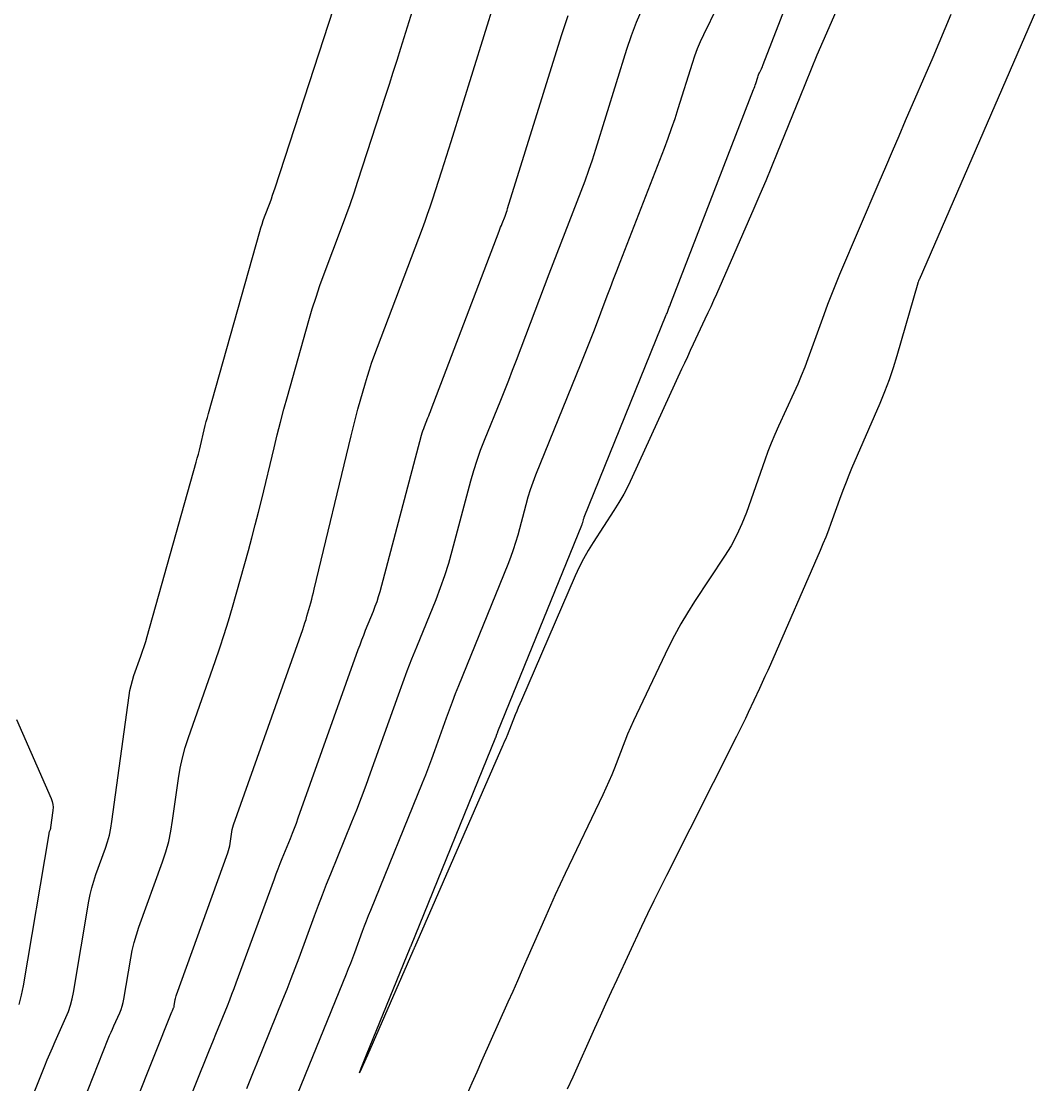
# Model space of a CAD drawing. Extents: x 658976 to 668726, y 639543 to 647196.
# Drawn here: x 662056.3 to 662127.8, y 642514.4 to 642589.1 of the extents above; entities that cross this region are included whole.
import ezdxf

# ---------------------------------------------------------------- set-up
doc = ezdxf.new("R2010")
doc.units = 0
doc.layers.add('Ex_Major Contours', color=7, linetype='Continuous')
doc.layers.add('Ex_Minor Contours', color=7, linetype='Continuous')

msp = doc.modelspace()

# ---------------------------------------------------------------- linework, layer by layer
at = {"layer": 'Ex_Major Contours'}
msp.add_lwpolyline([(662067.662, 642512.235), (662069.435, 642516.672), (662069.596, 642517.075), (662069.758, 642517.477), (662069.921, 642517.879), (662070.084, 642518.281), (662070.739, 642519.888), (662070.9, 642520.291), (662071.059, 642520.695), (662071.213, 642521.1), (662071.364, 642521.506), (662074.038, 642528.8), (662074.171, 642529.159), (662074.308, 642529.517), (662074.448, 642529.874), (662074.59, 642530.23), (662075.168, 642531.65), (662075.311, 642532.006), (662075.449, 642532.363), (662075.584, 642532.722), (662075.715, 642533.082), (662079.935, 642544.918), (662080.059, 642545.259), (662080.187, 642545.6), (662080.318, 642545.939), (662080.453, 642546.276), (662081.001, 642547.624), (662081.132, 642547.963), (662081.253, 642548.305), (662081.363, 642548.651), (662081.462, 642549.001), (662084.386, 642559.994), (662084.43, 642560.149), (662084.478, 642560.302), (662084.532, 642560.453), (662084.59, 642560.603), (662084.831, 642561.2), (662084.891, 642561.349), (662084.951, 642561.498), (662085.009, 642561.648), (662085.067, 642561.799), (662089.839, 642574.334), (662089.889, 642574.465), (662089.939, 642574.597), (662089.99, 642574.729), (662090.041, 642574.861), (662090.245, 642575.388), (662090.295, 642575.52), (662090.343, 642575.653), (662090.388, 642575.786), (662090.431, 642575.921), (662094.221, 642588.086), (662094.686, 642589.483)], dxfattribs=at)
at = {"layer": 'Ex_Minor Contours'}
for points in [[(662114.959, 642593.13), (662112.583, 642587.659), (662112.165, 642586.687), (662111.754, 642585.712), (662111.349, 642584.734), (662110.951, 642583.753), (662109.373, 642579.824), (662108.974, 642578.843), (662108.569, 642577.866), (662108.155, 642576.892), (662107.734, 642575.921), (662105.099, 642569.904), (662104.903, 642569.46), (662104.703, 642569.017), (662104.501, 642568.576), (662104.296, 642568.136), (662103.469, 642566.379), (662103.263, 642565.939), (662103.058, 642565.499), (662102.854, 642565.058), (662102.652, 642564.617), (662099.186, 642557.029), (662098.897, 642556.426), (662098.586, 642555.835), (662098.253, 642555.256), (662097.898, 642554.689), (662096.437, 642552.445), (662096.083, 642551.877), (662095.755, 642551.296), (662095.452, 642550.702), (662095.173, 642550.094), (662091.393, 642541.372), (662091.282, 642541.114), (662091.174, 642540.855), (662091.069, 642540.596), (662090.966, 642540.335), (662090.402, 642538.885), (662090.379, 642538.826), (662090.354, 642538.768), (662090.328, 642538.71), (662090.302, 642538.653), (662090.192, 642538.425), (662090.165, 642538.367), (662090.139, 642538.31), (662090.113, 642538.252), (662090.087, 642538.194), (662083.884, 642523.979), (662083.874, 642523.957), (662083.865, 642523.936), (662083.855, 642523.914), (662083.846, 642523.893), (662083.807, 642523.807), (662083.798, 642523.785), (662083.788, 642523.764), (662083.779, 642523.742), (662083.769, 642523.721), (662080.576, 642516.401), (662080.171, 642515.482), (662080.025, 642515.18), (662080.14, 642515.495), (662080.515, 642516.426), (662083.578, 642523.948), (662083.585, 642523.965), (662083.591, 642523.983), (662083.604, 642524.019), (662083.611, 642524.037), (662083.618, 642524.054), (662089.602, 642538.762), (662089.615, 642538.794), (662089.628, 642538.827), (662089.64, 642538.859), (662089.652, 642538.892), (662089.699, 642539.024), (662089.711, 642539.057), (662089.723, 642539.09), (662089.736, 642539.123), (662089.749, 642539.155), (662095.642, 642553.656), (662095.659, 642553.702), (662095.675, 642553.748), (662095.69, 642553.794), (662095.704, 642553.841), (662095.754, 642554.03), (662095.767, 642554.077), (662095.782, 642554.124), (662095.798, 642554.17), (662095.816, 642554.215), (662101.575, 642568.435), (662101.603, 642568.504), (662101.631, 642568.574), (662101.658, 642568.644), (662101.685, 642568.714), (662101.791, 642568.994), (662101.818, 642569.064), (662101.845, 642569.134), (662101.872, 642569.204), (662101.899, 642569.274), (662107.717, 642584.287), (662107.755, 642584.388), (662107.791, 642584.49), (662107.826, 642584.592), (662107.859, 642584.695), (662108.004, 642585.161), (662108.029, 642585.237), (662108.057, 642585.311), (662108.088, 642585.384), (662108.122, 642585.457), (662108.263, 642585.743), (662108.298, 642585.815), (662108.33, 642585.887), (662108.362, 642585.961), (662108.391, 642586.035), (662114.2, 642601.025)], [(662056.883, 642513.095), (662057.905, 642515.653), (662058.08, 642516.083), (662058.259, 642516.511), (662058.443, 642516.937), (662058.631, 642517.361), (662059.393, 642519.053), (662059.57, 642519.48), (662059.718, 642519.916), (662059.837, 642520.361), (662059.929, 642520.814), (662061.008, 642527.228), (662061.1, 642527.707), (662061.213, 642528.181), (662061.347, 642528.649), (662061.502, 642529.112), (662062.166, 642530.951), (662062.319, 642531.413), (662062.447, 642531.882), (662062.551, 642532.358), (662062.629, 642532.839), (662063.835, 642541.68), (662063.893, 642542.038), (662063.969, 642542.391), (662064.063, 642542.74), (662064.175, 642543.085), (662064.66, 642544.455), (662064.778, 642544.799), (662064.89, 642545.144), (662064.997, 642545.491), (662065.098, 642545.84), (662068.546, 642558.092), (662068.625, 642558.375), (662068.7, 642558.659), (662068.773, 642558.943), (662068.842, 642559.229), (662069.116, 642560.371), (662069.186, 642560.656), (662069.259, 642560.941), (662069.334, 642561.225), (662069.413, 642561.508), (662073.013, 642574.298), (662073.089, 642574.559), (662073.171, 642574.817), (662073.258, 642575.074), (662073.351, 642575.329), (662073.734, 642576.345), (662073.829, 642576.6), (662073.92, 642576.855), (662074.009, 642577.112), (662074.094, 642577.37), (662078.546, 642591.043)], [(662060.594, 642513.104), (662062.373, 642517.554), (662062.467, 642517.787), (662062.564, 642518.018), (662062.664, 642518.249), (662062.765, 642518.478), (662063.178, 642519.394), (662063.274, 642519.626), (662063.354, 642519.862), (662063.418, 642520.102), (662063.468, 642520.348), (662063.951, 642523.219), (662064.058, 642523.777), (662064.189, 642524.328), (662064.345, 642524.873), (662064.526, 642525.412), (662066.184, 642530.006), (662066.418, 642530.714), (662066.615, 642531.431), (662066.773, 642532.158), (662066.893, 642532.894), (662067.297, 642535.857), (662067.417, 642536.593), (662067.573, 642537.32), (662067.767, 642538.038), (662067.998, 642538.748), (662069.884, 642544.085), (662070.209, 642545.03), (662070.519, 642545.98), (662070.813, 642546.936), (662071.092, 642547.896), (662072.213, 642551.879), (662072.461, 642552.777), (662072.7, 642553.676), (662072.93, 642554.578), (662073.151, 642555.482), (662074.02, 642559.102), (662074.241, 642560.006), (662074.472, 642560.908), (662074.711, 642561.807), (662074.958, 642562.704), (662076.46, 642568.041), (662076.704, 642568.871), (662076.965, 642569.696), (662077.244, 642570.514), (662077.54, 642571.327), (662078.762, 642574.567), (662079.063, 642575.378), (662079.354, 642576.193), (662079.636, 642577.011), (662079.909, 642577.832), (662081.856, 642583.813), (662082.128, 642584.654), (662082.397, 642585.495), (662082.663, 642586.337), (662082.926, 642587.18), (662083.972, 642590.554)], [(662064.306, 642513.114), (662066.84, 642519.455), (662066.854, 642519.49), (662066.869, 642519.526), (662066.884, 642519.561), (662066.9, 642519.596), (662066.963, 642519.736), (662066.977, 642519.771), (662066.99, 642519.807), (662066.999, 642519.844), (662067.007, 642519.881), (662067.081, 642520.319), (662067.097, 642520.404), (662067.117, 642520.488), (662067.141, 642520.571), (662067.168, 642520.653), (662070.772, 642530.641), (662070.824, 642530.799), (662070.868, 642530.959), (662070.904, 642531.121), (662070.93, 642531.285), (662071.02, 642531.945), (662071.047, 642532.11), (662071.082, 642532.272), (662071.125, 642532.432), (662071.177, 642532.59), (662076.036, 642546.339), (662076.115, 642546.571), (662076.191, 642546.803), (662076.263, 642547.037), (662076.331, 642547.272), (662076.597, 642548.214), (662076.662, 642548.45), (662076.725, 642548.687), (662076.785, 642548.924), (662076.843, 642549.161), (662079.43, 642559.945), (662079.544, 642560.414), (662079.664, 642560.88), (662079.787, 642561.346), (662079.916, 642561.811), (662080.438, 642563.666), (662080.573, 642564.128), (662080.719, 642564.587), (662080.874, 642565.043), (662081.039, 642565.496), (662084.441, 642574.517), (662084.627, 642575.019), (662084.808, 642575.524), (662084.982, 642576.03), (662085.151, 642576.538), (662085.814, 642578.576), (662085.979, 642579.086), (662086.142, 642579.596), (662086.304, 642580.107), (662086.463, 642580.618), (662089.549, 642590.568)], [(662127.818, 642590.441), (662119.339, 642570.907), (662119.331, 642570.887), (662119.323, 642570.868), (662119.314, 642570.848), (662119.306, 642570.828), (662119.273, 642570.749), (662119.265, 642570.73), (662119.258, 642570.71), (662119.251, 642570.689), (662119.245, 642570.669), (662117.778, 642565.564), (662117.518, 642564.712), (662117.231, 642563.869), (662116.917, 642563.035), (662116.576, 642562.211), (662114.6, 642557.642), (662114.4, 642557.168), (662114.207, 642556.691), (662114.021, 642556.211), (662113.842, 642555.728), (662113.144, 642553.79), (662112.965, 642553.307), (662112.779, 642552.828), (662112.585, 642552.351), (662112.383, 642551.878), (662108.889, 642543.872), (662108.701, 642543.446), (662108.511, 642543.021), (662108.318, 642542.598), (662108.122, 642542.176), (662107.332, 642540.49), (662107.133, 642540.069), (662106.931, 642539.65), (662106.726, 642539.233), (662106.518, 642538.816), (662101.585, 642529.044), (662101.138, 642528.149), (662100.698, 642527.251), (662100.266, 642526.35), (662099.841, 642525.445), (662098.103, 642521.706), (662097.709, 642520.854), (662097.318, 642520.001), (662096.93, 642519.147), (662096.544, 642518.292), (662095.008, 642514.868), (662094.62, 642514.014)], [(662072.102, 642514.068), (662072.336, 642514.648), (662072.571, 642515.229), (662072.806, 642515.809), (662074.645, 642520.326), (662074.939, 642521.056), (662075.226, 642521.788), (662075.506, 642522.523), (662075.78, 642523.26), (662076.863, 642526.215), (662077.137, 642526.952), (662077.418, 642527.687), (662077.704, 642528.42), (662077.998, 642529.15), (662079.487, 642532.81), (662079.829, 642533.664), (662080.162, 642534.523), (662080.485, 642535.385), (662080.799, 642536.25), (662082.755, 642541.733), (662083.062, 642542.581), (662083.379, 642543.425), (662083.705, 642544.265), (662084.039, 642545.102), (662085.397, 642548.444), (662085.723, 642549.283), (662086.022, 642550.132), (662086.294, 642550.99), (662086.539, 642551.857), (662087.85, 642556.782), (662088.056, 642557.51), (662088.284, 642558.23), (662088.534, 642558.943), (662088.807, 642559.648), (662089.944, 642562.454), (662090.226, 642563.156), (662090.504, 642563.859), (662090.779, 642564.565), (662091.05, 642565.271), (662093.352, 642571.318), (662093.63, 642572.047), (662093.91, 642572.775), (662094.19, 642573.504), (662094.471, 642574.231), (662095.599, 642577.142), (662095.875, 642577.872), (662096.138, 642578.606), (662096.389, 642579.344), (662096.627, 642580.087), (662098.815, 642587.111), (662099.134, 642588.068), (662099.489, 642589.01), (662099.881, 642589.938)], [(662075.146, 642512.397), (662079.112, 642522.137), (662079.26, 642522.506), (662079.405, 642522.877), (662079.547, 642523.248), (662079.686, 642523.622), (662080.234, 642525.117), (662080.372, 642525.49), (662080.514, 642525.862), (662080.659, 642526.233), (662080.808, 642526.602), (662084.446, 642535.542), (662084.672, 642536.108), (662084.892, 642536.676), (662085.106, 642537.246), (662085.314, 642537.818), (662086.132, 642540.114), (662086.34, 642540.686), (662086.554, 642541.256), (662086.774, 642541.824), (662087, 642542.39), (662090.463, 642550.911), (662090.662, 642551.423), (662090.844, 642551.941), (662091.01, 642552.465), (662091.16, 642552.994), (662091.726, 642555.121), (662091.876, 642555.65), (662092.041, 642556.174), (662092.224, 642556.692), (662092.422, 642557.205), (662095.596, 642565.04), (662095.832, 642565.628), (662096.065, 642566.218), (662096.296, 642566.808), (662096.523, 642567.4), (662097.425, 642569.77), (662097.651, 642570.362), (662097.878, 642570.954), (662098.106, 642571.546), (662098.334, 642572.137), (662101.446, 642580.167), (662101.706, 642580.857), (662101.955, 642581.551), (662102.192, 642582.249), (662102.418, 642582.951), (662103.41, 642586.136), (662103.582, 642586.652), (662103.773, 642587.161), (662103.985, 642587.661), (662104.216, 642588.154), (662105.179, 642590.109)], [(662121.574, 642589.552), (662121.157, 642588.544), (662120.733, 642587.538), (662120.303, 642586.535), (662118.372, 642582.072), (662117.906, 642580.994), (662117.442, 642579.915), (662116.979, 642578.836), (662116.518, 642577.756), (662113.758, 642571.289), (662113.464, 642570.585), (662113.18, 642569.878), (662112.906, 642569.166), (662112.642, 642568.451), (662111.529, 642565.363), (662111.303, 642564.758), (662111.065, 642564.157), (662110.813, 642563.561), (662110.549, 642562.971), (662109.467, 642560.621), (662109.204, 642560.03), (662108.954, 642559.434), (662108.718, 642558.832), (662108.496, 642558.225), (662107.203, 642554.558), (662106.892, 642553.756), (662106.534, 642552.976), (662106.129, 642552.221), (662105.676, 642551.489), (662103.562, 642548.292), (662103.065, 642547.512), (662102.596, 642546.716), (662102.154, 642545.904), (662101.739, 642545.076), (662099.48, 642540.361), (662099.264, 642539.899), (662099.057, 642539.433), (662098.859, 642538.964), (662098.669, 642538.49), (662097.929, 642536.588), (662097.74, 642536.114), (662097.542, 642535.644), (662097.335, 642535.178), (662097.119, 642534.716), (662094.475, 642529.184), (662094.122, 642528.438), (662093.776, 642527.689), (662093.436, 642526.937), (662093.103, 642526.182), (662091.783, 642523.157), (662091.452, 642522.401), (662091.12, 642521.645), (662090.786, 642520.891), (662090.45, 642520.137), (662088.602, 642515.992), (662088.26, 642515.223), (662087.92, 642514.454), (662087.581, 642513.684)], [(662055.923, 642539.994), (662058.363, 642534.445), (662058.436, 642534.244), (662058.479, 642534.039), (662058.494, 642533.831), (662058.479, 642533.618), (662058.314, 642532.403), (662058.307, 642532.366), (662058.299, 642532.329), (662058.289, 642532.293), (662058.278, 642532.257), (662058.226, 642532.114), (662058.214, 642532.078), (662058.204, 642532.042), (662058.195, 642532.005), (662058.188, 642531.968), (662056.389, 642521.281), (662056.256, 642520.62), (662056.082, 642519.971)]]:
    msp.add_lwpolyline(points, dxfattribs=at)

doc.saveas('drawing.dxf')
